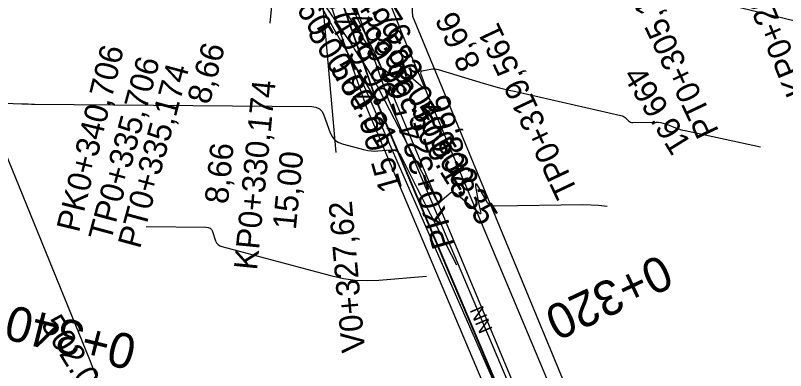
# Model space of a CAD drawing. Extents: x -636600 to -628587, y -1090963 to -1085869.
# Drawn here: x -629551.7 to -629485.8, y -1086065.4 to -1086035 of the extents above; entities that cross this region are included whole.
import ezdxf

# ---------------------------------------------------------------- set-up
doc = ezdxf.new("R2010")
doc.units = 0
for name, color, linetype in [('01_PARCELY_NÁVRH_PC', 7, 'Continuous'), ('07_ELEKTRO', 7, 'Continuous'), ('07_OCH_P A POPISY TI', 7, 'Continuous'), ('15', 7, 'Continuous'), ('33', 7, 'Continuous'), ('40', 7, 'Continuous'), ('42', 7, 'Continuous'), ('53', 7, 'Continuous'), ('Ex_Major Contours', 7, 'Continuous'), ('Ex_Minor Contours', 7, 'Continuous'), ('HEKTOMETRY20', 7, 'Continuous'), ('HL_BODY', 7, 'Continuous'), ('koty_vše', 7, 'Continuous'), ('POLOMERY', 7, 'Continuous'), ('VRCHOLY', 7, 'Continuous')]:
    doc.layers.add(name, color=color, linetype=linetype)

msp = doc.modelspace()

# ---------------------------------------------------------------- linework, layer by layer
at = {"layer": '01_PARCELY_NÁVRH_PC'}
msp.add_lwpolyline([(-629450.385, -1086166.292), (-629463.487, -1086156.927), (-629470.638, -1086150.788), (-629479.535, -1086139.849), (-629485.172, -1086126.245), (-629493.63, -1086093.43), (-629517.72, -1086035.147), (-629518.05, -1086029.674), (-629515.465, -1086024.839), (-629519.006, -1086026.485), (-629529.408, -1086030.317), (-629526.18, -1086033.21), (-629522.567, -1086039.553), (-629506.427, -1086076.365), (-629498.67, -1086096.591), (-629495.034, -1086110.049), (-629492.354, -1086133.642), (-629482.957, -1086149.688), (-629462.715, -1086166.292)], dxfattribs=at)
at = {"layer": '07_ELEKTRO'}
msp.add_lwpolyline([(-629529.814, -1085961.213), (-629533.585, -1086005.871), (-629520.762, -1086042.569), (-629506.912, -1086075.318), (-629494.987, -1086110.22), (-629481.474, -1086151.346), (-629465.42, -1086166.292)], dxfattribs=at)
at = {"layer": '07_OCH_P A POPISY TI'}
for points in [[(-629530.17, -1086018.675), (-629521.696, -1086042.929)], [(-629527.989, -1086018.854), (-629519.829, -1086042.209)], [(-629519.829, -1086042.209), (-629505.977, -1086074.961)], [(-629521.696, -1086042.929), (-629507.847, -1086075.675)]]:
    msp.add_lwpolyline(points, dxfattribs=at)
at = {"layer": '33'}
for radius in [0.25, 0.158, 0.05]:
    msp.add_circle((-629520.769, -1086042.444), radius, dxfattribs=at)
at = {"layer": '40'}
for p, q in [((-629518.551, -1086036.807), (-629521.797, -1086028.527)), ((-629524.096, -1086032.016), (-629520.738, -1086038.746)), ((-629503.11, -1086073.557), (-629518.551, -1086036.807)), ((-629520.738, -1086038.746), (-629505.683, -1086074.758))]:
    msp.add_line(p, q, dxfattribs=at)
at = {"layer": '42'}
for p, q in [((-629526.18, -1086033.21), (-629522.575, -1086039.54)), ((-629522.575, -1086039.54), (-629520.769, -1086042.444)), ((-629545.374, -1086064.51), (-629554.143, -1086043.01)), ((-629527.705, -1086109.299), (-629545.374, -1086064.51))]:
    msp.add_line(p, q, dxfattribs=at)
at = {"layer": '53'}
for p, q in [((-629520.769, -1086042.444), (-629533.512, -1086005.779)), ((-629506.885, -1086075.172), (-629520.769, -1086042.444))]:
    msp.add_line(p, q, dxfattribs=at)
at = {"layer": 'Ex_Major Contours'}
msp.add_lwpolyline([(-629523.412, -1086034.823), (-629523.243, -1086035.081), (-629520.844, -1086038.748), (-629520.833, -1086038.765), (-629520.822, -1086038.782), (-629520.811, -1086038.799), (-629520.801, -1086038.816), (-629520.76, -1086038.885), (-629520.75, -1086038.903), (-629520.74, -1086038.92), (-629520.73, -1086038.938), (-629520.721, -1086038.955), (-629520.369, -1086039.636), (-629520.361, -1086039.647), (-629520.352, -1086039.651), (-629520.342, -1086039.65), (-629520.332, -1086039.643), (-629520.285, -1086039.603), (-629520.274, -1086039.595), (-629520.262, -1086039.592), (-629520.251, -1086039.595), (-629520.239, -1086039.602), (-629519.739, -1086040.016), (-629519.649, -1086040.076), (-629519.553, -1086040.113), (-629519.451, -1086040.127), (-629519.343, -1086040.116), (-629518.639, -1086039.978), (-629518.489, -1086039.964), (-629518.348, -1086039.984), (-629518.216, -1086040.037), (-629518.093, -1086040.123), (-629516.826, -1086041.226), (-629516.684, -1086041.331), (-629516.606, -1086041.345), (-629516.592, -1086041.267), (-629516.641, -1086041.097), (-629517.012, -1086040.108), (-629517.042, -1086039.973), (-629517.018, -1086039.87), (-629516.94, -1086039.796), (-629516.809, -1086039.754), (-629516.176, -1086039.646), (-629516.019, -1086039.628), (-629515.862, -1086039.629), (-629515.707, -1086039.647), (-629515.553, -1086039.684), (-629511.706, -1086040.838), (-629511.012, -1086041.039), (-629510.315, -1086041.228), (-629509.615, -1086041.405), (-629508.912, -1086041.57), (-629499.912, -1086043.597), (-629499.814, -1086043.626), (-629499.722, -1086043.667), (-629499.637, -1086043.72), (-629499.559, -1086043.786), (-629499.258, -1086044.072), (-629499.179, -1086044.134), (-629499.093, -1086044.178), (-629499, -1086044.204), (-629498.9, -1086044.211), (-629496.93, -1086044.184), (-629496.711, -1086044.191), (-629496.497, -1086044.219), (-629496.286, -1086044.267), (-629496.078, -1086044.337), (-629495.256, -1086044.654), (-629495.049, -1086044.73), (-629494.84, -1086044.797), (-629494.628, -1086044.856), (-629494.414, -1086044.906), (-629487.969, -1086046.294)], dxfattribs=at)
at = {"layer": 'Ex_Minor Contours'}
for points in [[(-629525.915, -1086033.186), (-629523.268, -1086037.103), (-629523.126, -1086037.315), (-629522.984, -1086037.527), (-629522.843, -1086037.739), (-629522.703, -1086037.952), (-629522.145, -1086038.806), (-629522.006, -1086039.02), (-629521.87, -1086039.236), (-629521.736, -1086039.453), (-629521.605, -1086039.671), (-629521.035, -1086040.63), (-629520.898, -1086040.863), (-629520.765, -1086041.099), (-629520.635, -1086041.337), (-629520.509, -1086041.576), (-629515.75, -1086050.765), (-629515.647, -1086050.908), (-629515.53, -1086050.972), (-629515.397, -1086050.956), (-629515.249, -1086050.859), (-629514.627, -1086050.313), (-629514.471, -1086050.21), (-629514.314, -1086050.174), (-629514.156, -1086050.206), (-629513.998, -1086050.304), (-629512.034, -1086051.931), (-629511.948, -1086051.989), (-629511.896, -1086051.994), (-629511.878, -1086051.945), (-629511.893, -1086051.843), (-629512.021, -1086051.326), (-629512.052, -1086051.197), (-629512.08, -1086051.067), (-629512.106, -1086050.937), (-629512.13, -1086050.806), (-629512.324, -1086049.678), (-629512.344, -1086049.501), (-629512.326, -1086049.433), (-629512.27, -1086049.475), (-629512.175, -1086049.626), (-629511.516, -1086050.812), (-629511.349, -1086051.045), (-629511.142, -1086051.209), (-629510.896, -1086051.307), (-629510.611, -1086051.336), (-629503.169, -1086051.232), (-629501.839, -1086051.276), (-629501.079, -1086051.374)], [(-629490.646, -1086034.126), (-629469.7, -1086039.215)], [(-629552.668, -1086042.549), (-629551.18, -1086042.604), (-629550.908, -1086042.613), (-629550.635, -1086042.62), (-629550.363, -1086042.626), (-629550.091, -1086042.629), (-629526.38, -1086042.835), (-629526.018, -1086042.884), (-629525.722, -1086043.026), (-629525.491, -1086043.261), (-629525.327, -1086043.587), (-629524.802, -1086045.079), (-629524.639, -1086045.418), (-629524.414, -1086045.689), (-629524.126, -1086045.893), (-629523.775, -1086046.028), (-629521.836, -1086046.545), (-629521.562, -1086046.605), (-629521.287, -1086046.642), (-629521.009, -1086046.655), (-629520.73, -1086046.644), (-629519.606, -1086046.554), (-629519.345, -1086046.565), (-629519.122, -1086046.645), (-629518.937, -1086046.794), (-629518.79, -1086047.011), (-629517.352, -1086049.856), (-629517.069, -1086050.413), (-629516.785, -1086050.97), (-629516.5, -1086051.526), (-629516.213, -1086052.082), (-629513.988, -1086056.377)], [(-629540.549, -1086053.112), (-629535.425, -1086053.156), (-629535.235, -1086053.182), (-629535.08, -1086053.257), (-629534.959, -1086053.379), (-629534.873, -1086053.551), (-629534.598, -1086054.332), (-629534.513, -1086054.51), (-629534.395, -1086054.652), (-629534.244, -1086054.758), (-629534.06, -1086054.829), (-629524.643, -1086057.336), (-629523.65, -1086057.556), (-629522.65, -1086057.69), (-629521.642, -1086057.737), (-629520.626, -1086057.698), (-629516.547, -1086057.368)]]:
    msp.add_lwpolyline(points, dxfattribs=at)
at = {"layer": 'HEKTOMETRY20'}
msp.add_lwpolyline([(-629515.978, -1086043.138), (-629517.825, -1086043.905)], dxfattribs=at)
at = {"layer": 'HL_BODY'}
msp.add_lwpolyline([(-629528.988, -1086025.77), (-629529.971, -1086035.721)], dxfattribs=at)
at = {"layer": 'POLOMERY'}
msp.add_lwpolyline([(-629528.988, -1086025.77), (-629529.971, -1086035.721)], dxfattribs=at)
at = {"layer": 'VRCHOLY'}
msp.add_lwpolyline([(-629526.091, -1086026.843), (-629524.319, -1086046.765)], dxfattribs=at)

# ---------------------------------------------------------------- texts
at = {"layer": '15'}
msp.add_text('NN', height=1.2, rotation=292.98824, dxfattribs=at).set_placement((-629512.881, -1086060.25))
at = {"layer": 'HEKTOMETRY20'}
for s, rotation, p in [('0+320', 205.28077, (-629496.47, -1086055.42)), ('0+340', 165.87009, (-629541.19, -1086062.526))]:
    msp.add_text(s, height=3, rotation=rotation, dxfattribs=at).set_placement(p)
at = {"layer": 'HL_BODY'}
for s, rotation, p in [('KP0+295,114', 112.48973, (-629483.793, -1086041.5)), ('PT0+305,114', 115.35452, (-629491.494, -1086044.952)), ('TP0+319,561', 115.35452, (-629503.54, -1086050.129)), ('PK0+340,706', 76.24618, (-629546.303, -1086053.695)), ('TP0+335,706', 74.81379, (-629543.582, -1086054.478)), ('PT0+335,174', 74.81379, (-629541.076, -1086055.084)), ('PK0+324,561', 105.80522, (-629514.065, -1086054.686)), ('KP0+330,174', 84.36309, (-629531.056, -1086056.897))]:
    msp.add_text(s, height=2, rotation=rotation, dxfattribs=at).set_placement(p)
at = {"layer": 'koty_vše'}
for s, p in [('500.60', (-629530.489, -1086030.041)), ('499.57', (-629528.248, -1086029.102)), ('499.76', (-629523.681, -1086030.824)), ('499.83', (-629522.702, -1086033.893)), ('500.84', (-629526.809, -1086036.492)), ('499.96', (-629524.923, -1086035.778)), ('499.96', (-629523.414, -1086035.481)), ('500.04', (-629521.069, -1086037.392)), ('500.81', (-629524.879, -1086039.597)), ('499.91', (-629499.801, -1086040.195)), ('500.32', (-629517.949, -1086043.184)), ('500.18', (-629518.222, -1086043.96)), ('500.35', (-629516.32, -1086046.221)), ('502.05', (-629549.608, -1086061.462))]:
    msp.add_text(s, height=2, rotation=301.70867, dxfattribs=at).set_placement(p)
at = {"layer": 'POLOMERY'}
for s, rotation, p in [('8,66', 115.35452, (-629511.853, -1086039.23)), ('8,66', 74.81379, (-629535.138, -1086042.746)), ('8,66', 105.80522, (-629513.276, -1086046.675)), ('15,00', 105.80522, (-629518.609, -1086049.867)), ('8,66', 84.36309, (-629533.551, -1086051.235)), ('15,00', 84.36309, (-629527.739, -1086053.436))]:
    msp.add_text(s, height=2, rotation=rotation, dxfattribs=at).set_placement(p)
at = {"layer": 'VRCHOLY'}
msp.add_text('V0+327,62', height=2, rotation=95.08416, dxfattribs=at).set_placement((-629521.798, -1086063.82))

doc.saveas('drawing.dxf')
